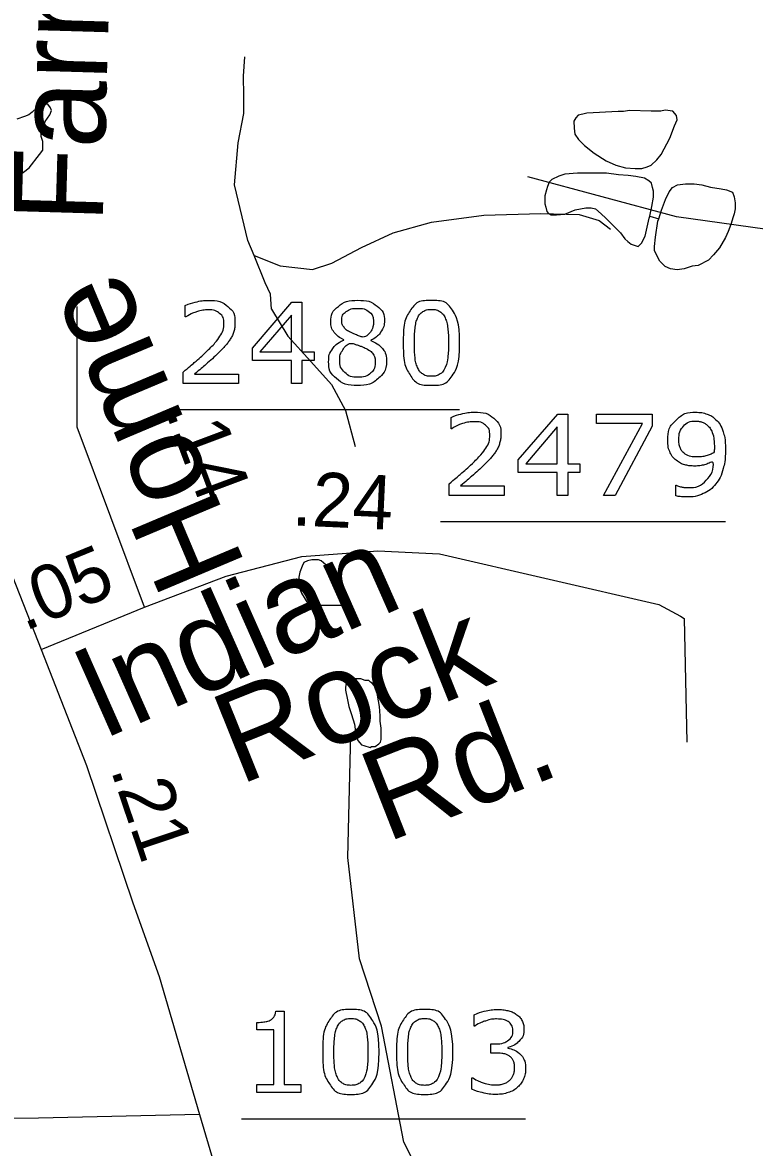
# Model space of a CAD drawing. Extents: x 2169602 to 2449496, y 721995 to 810662.
# Drawn here: x 2170483.5 to 2170523.6, y 724895.7 to 724957.3 of the extents above; entities that cross this region are included whole.
import ezdxf

# ---------------------------------------------------------------- set-up
doc = ezdxf.new("R2010")
doc.units = 0
doc.layers.add('Old_Level_1', color=7, linetype='Continuous')

msp = doc.modelspace()

# ---------------------------------------------------------------- linework, layer by layer
at = {"layer": 'Old_Level_1'}
for p, q in [((2170517.844, 724946.7), (2170518.327, 724946.56)), ((2170491.813, 724936.111), (2170507.42, 724936.111)), ((2170506.369, 724929.986), (2170521.976, 724929.986)), ((2170499.175, 724925.394), (2170501.451, 724925.406)), ((2170495.483, 724897.27), (2170511.033, 724897.27))]:
    msp.add_line(p, q, dxfattribs=at)
for points in [[(2170496.169, 724944.554), (2170495.824, 724945.368), (2170495.107, 724948.413), (2170495.298, 724950.73), (2170495.603, 724952.334), (2170495.618, 724953.308), (2170495.588, 724954.378), (2170495.627, 724954.9), (2170495.666, 724955.434)], [(2170483.24, 724948.884), (2170483.859, 724949.36), (2170484.419, 724950.075), (2170484.609, 724950.316), (2170484.614, 724950.46), (2170484.609, 724950.789), (2170484.517, 724951.073), (2170484.517, 724951.265), (2170484.604, 724951.551), (2170484.741, 724951.887), (2170484.984, 724952.264), (2170485.077, 724952.502), (2170485.028, 724952.643), (2170484.882, 724952.839), (2170484.736, 724952.832), (2170484.497, 724952.791), (2170484.273, 724952.642), (2170484.029, 724952.4), (2170483.844, 724952.253), (2170483.605, 724952.165), (2170483.176, 724952.017)], [(2170474.068, 724952.071), (2170475.311, 724949.359), (2170476.157, 724946.571), (2170477.4, 724942.042), (2170478.445, 724938.359), (2170481.553, 724930.446), (2170484.52, 724922.973)], [(2170514.389, 724952.342), (2170514.16, 724952.29), (2170513.917, 724952.24), (2170513.775, 724952.098), (2170513.683, 724951.909), (2170513.688, 724951.523), (2170513.736, 724951.197), (2170513.931, 724950.907), (2170514.258, 724950.578), (2170514.784, 724950.152), (2170515.452, 724949.733), (2170515.978, 724949.49), (2170516.509, 724949.351), (2170517.026, 724949.311), (2170517.401, 724949.313), (2170517.688, 724949.414), (2170517.917, 724949.505), (2170518.21, 724949.799), (2170518.449, 724950.08), (2170518.921, 724950.983), (2170519.194, 724951.654), (2170519.34, 724951.979), (2170519.287, 724952.218), (2170519.097, 724952.459), (2170518.668, 724952.504), (2170518.439, 724952.453), (2170517.913, 724952.456), (2170516.728, 724952.49), (2170516.387, 724952.445), (2170516.105, 724952.44), (2170514.389, 724952.342)], [(2170517.844, 724946.7), (2170517.942, 724947.226), (2170518.03, 724947.753), (2170518.034, 724948.08), (2170517.986, 724948.271), (2170517.922, 724948.511), (2170517.786, 724948.647), (2170517.547, 724948.79), (2170517.074, 724948.88), (2170516.65, 724948.925), (2170516.124, 724948.976), (2170515.461, 724949.066), (2170514.652, 724949.054), (2170513.882, 724949.054), (2170513.181, 724949.007), (2170512.849, 724948.902), (2170512.474, 724948.718), (2170512.328, 724948.575), (2170512.226, 724948.331), (2170512.187, 724948.144), (2170512.089, 724947.812), (2170512.089, 724947.388), (2170512.138, 724947.196), (2170512.191, 724946.958), (2170512.284, 724946.856), (2170512.421, 724946.769), (2170512.718, 724946.772), (2170513.186, 724946.816), (2170513.751, 724947.059), (2170514.043, 724947.111), (2170514.326, 724947.156), (2170514.618, 724947.16), (2170514.852, 724947.115), (2170515.179, 724946.833), (2170515.422, 724946.594), (2170515.803, 724946.219), (2170516.09, 724945.934), (2170516.236, 724945.787), (2170516.475, 724945.461), (2170516.626, 724945.314), (2170516.811, 724945.179), (2170517.191, 724945.035), (2170517.377, 724945.229), (2170517.571, 724945.605), (2170517.796, 724946.602), (2170517.844, 724946.7)], [(2170537.958, 724927.066), (2170536.616, 724928.543), (2170535.997, 724930.971), (2170531.835, 724930.355), (2170530.057, 724931.873), (2170529.462, 724933.288), (2170530.032, 724934.913), (2170531.811, 724936.279), (2170531.791, 724940.803), (2170525.827, 724945.757), (2170519.287, 724946.671), (2170511.163, 724948.864)], [(2170518.327, 724946.56), (2170518.468, 724947.04), (2170518.692, 724947.614), (2170518.887, 724948.038), (2170519.077, 724948.279), (2170519.355, 724948.421), (2170519.784, 724948.471), (2170520.261, 724948.476), (2170520.69, 724948.43), (2170521.158, 724948.292), (2170521.738, 724948.194), (2170522.026, 724948.151), (2170522.357, 724948.015), (2170522.445, 724947.77), (2170522.503, 724947.442), (2170522.498, 724947.106), (2170522.45, 724946.825)], [(2170496.169, 724944.554), (2170497.604, 724943.98), (2170499.374, 724943.788), (2170500.427, 724944.123), (2170502.054, 724944.985), (2170503.776, 724945.799), (2170505.881, 724946.373), (2170508.752, 724946.756), (2170511.862, 724946.852), (2170513.967, 724946.804), (2170515.067, 724946.469), (2170515.689, 724945.99)], [(2170522.45, 724946.825), (2170522.406, 724946.677), (2170522.264, 724946.255), (2170522.128, 724945.87), (2170521.982, 724945.536), (2170521.655, 724944.968), (2170521.329, 724944.583), (2170521.041, 724944.299), (2170520.476, 724944.009), (2170520.145, 724943.963), (2170519.716, 724943.816), (2170519.336, 724943.767), (2170518.96, 724943.814), (2170518.668, 724943.954), (2170518.385, 724944.238), (2170518.093, 724944.802), (2170518.093, 724945.044), (2170518.137, 724945.558), (2170518.273, 724946.424), (2170518.327, 724946.56)], [(2170497.116, 724941.61), (2170497.068, 724942.428), (2170496.781, 724943.051), (2170496.169, 724944.554)], [(2170490.171, 724925.288), (2170486.478, 724935.143), (2170486.478, 724941.764)], [(2170492.432, 724941.182), (2170492.402, 724941.182), (2170492.402, 724941.81)], [(2170499.452, 724938.792), (2170498.79, 724938.792), (2170498.79, 724937.537), (2170498.216, 724937.537), (2170498.216, 724938.792), (2170496.08, 724938.792), (2170496.08, 724939.48), (2170498.24, 724941.993), (2170498.79, 724941.993), (2170498.79, 724939.272), (2170499.452, 724939.272), (2170499.452, 724938.792)], [(2170497.116, 724941.61), (2170498.025, 724940.126), (2170499.269, 724938.737), (2170500.417, 724937.492), (2170501.183, 724936.056), (2170501.709, 724934.093)], [(2170498.216, 724939.272), (2170498.216, 724941.285), (2170496.487, 724939.272), (2170498.216, 724939.272)], [(2170501.078, 724939.916), (2170501.078, 724939.934)], [(2170502.559, 724939.91), (2170502.559, 724939.892)], [(2170495.312, 724937.537), (2170492.293, 724937.537), (2170492.293, 724938.167)], [(2170492.913, 724938.054), (2170495.312, 724938.054), (2170495.312, 724937.537)], [(2170506.988, 724935.057), (2170506.958, 724935.057), (2170506.958, 724935.684)], [(2170514.008, 724932.667), (2170513.346, 724932.667), (2170513.346, 724931.412), (2170512.771, 724931.412), (2170512.771, 724932.667), (2170510.636, 724932.667), (2170510.636, 724933.355), (2170512.795, 724935.868), (2170513.346, 724935.868), (2170513.346, 724933.147), (2170514.008, 724933.147), (2170514.008, 724932.667)], [(2170517.956, 724935.202), (2170515.943, 724931.412), (2170515.3, 724931.412), (2170517.44, 724935.344), (2170514.907, 724935.344), (2170514.907, 724935.868), (2170517.956, 724935.868), (2170517.956, 724935.202)], [(2170512.771, 724933.147), (2170512.771, 724935.159), (2170511.043, 724933.147), (2170512.771, 724933.147)], [(2170509.868, 724931.412), (2170506.849, 724931.412), (2170506.849, 724932.042)], [(2170507.469, 724931.928), (2170509.868, 724931.928), (2170509.868, 724931.412)], [(2170519.255, 724931.394), (2170519.255, 724931.968), (2170519.285, 724931.968)], [(2170490.171, 724925.288), (2170494.634, 724926.982), (2170498.788, 724928.06), (2170502.943, 724928.368), (2170506.328, 724928.214), (2170518.33, 724925.442), (2170519.505, 724924.79)], [(2170501.451, 724925.406), (2170501.334, 724925.607), (2170501.003, 724925.985), (2170500.661, 724926.596), (2170500.423, 724927.122), (2170500.281, 724927.356), (2170500.091, 724927.598), (2170499.843, 724927.828), (2170499.701, 724927.878), (2170499.56, 724927.88), (2170499.468, 724927.874), (2170499.326, 724927.877), (2170499.087, 724927.827), (2170498.897, 724927.729), (2170498.805, 724927.54), (2170498.668, 724927.205), (2170498.625, 724926.923), (2170498.581, 724926.544), (2170498.761, 724926.063), (2170499.175, 724925.394)], [(2170484.52, 724922.973), (2170490.171, 724925.288)], [(2170519.505, 724924.79), (2170519.715, 724924.672), (2170519.869, 724917.898)], [(2170484.52, 724922.973), (2170486.999, 724916.609), (2170489.536, 724909.094), (2170490.978, 724905.062), (2170493.191, 724897.497)], [(2170502.606, 724917.664), (2170502.801, 724917.664), (2170502.996, 724917.807), (2170503.088, 724917.9), (2170503.122, 724918.039), (2170503.132, 724918.328), (2170503.127, 724918.665), (2170503.079, 724919.039), (2170503.074, 724919.328), (2170503.03, 724919.846), (2170502.932, 724920.468), (2170502.879, 724920.707), (2170502.83, 724920.888), (2170502.64, 724921.13), (2170502.547, 724921.182), (2170502.45, 724921.273), (2170502.255, 724921.265), (2170502.021, 724921.357), (2170501.777, 724921.366), (2170501.583, 724921.405), (2170501.441, 724921.406), (2170501.353, 724921.411), (2170501.251, 724921.359), (2170501.212, 724921.124), (2170501.173, 724920.879), (2170501.168, 724920.745), (2170501.276, 724920.217), (2170501.363, 724919.838), (2170501.505, 724919.412), (2170501.661, 724918.887), (2170501.748, 724918.324), (2170501.851, 724917.99), (2170501.953, 724917.85), (2170502.045, 724917.749), (2170502.182, 724917.709), (2170502.518, 724917.61), (2170502.606, 724917.664)], [(2170510.464, 724883.928), (2170504.365, 724895.991), (2170503.152, 724902.331), (2170501.938, 724906.019), (2170501.3, 724911.568), (2170501.466, 724918.346)], [(2170497.355, 724903.166), (2170497.819, 724903.166), (2170497.819, 724899.15), (2170498.728, 724899.15), (2170498.728, 724898.696)], [(2170508.254, 724902.34), (2170508.224, 724902.34), (2170508.224, 724902.965)], [(2170498.728, 724898.696), (2170496.316, 724898.696), (2170496.316, 724899.15), (2170497.244, 724899.15), (2170497.244, 724902.137), (2170496.316, 724902.137), (2170496.316, 724902.544)], [(2170509.397, 724900.867), (2170509.127, 724900.867), (2170509.127, 724901.362), (2170509.336, 724901.362)], [(2170510.06, 724901.174), (2170510.06, 724901.132)], [(2170508.097, 724898.882), (2170508.097, 724899.507), (2170508.142, 724899.507)], [(2170493.191, 724897.497), (2170484.363, 724897.298), (2170470.885, 724897.198), (2170460.266, 724897.796), (2170449.473, 724897.597), (2170433.508, 724898.194), (2170421.795, 724898.443), (2170403.045, 724898.592), (2170386.259, 724898.94)], [(2170493.191, 724897.497), (2170494.46, 724893.167), (2170495.902, 724888.339)]]:
    msp.add_lwpolyline(points, dxfattribs=at)
for points in [[(2170492.293, 724938.167), (2170492.608, 724938.437), (2170492.924, 724938.706), (2170493.241, 724938.975), (2170493.514, 724939.241), (2170494.09, 724939.798), (2170494.303, 724940.125), (2170494.515, 724940.453), (2170494.515, 724940.832), (2170494.515, 724941.179), (2170494.286, 724941.375), (2170494.056, 724941.571), (2170493.645, 724941.571), (2170493.372, 724941.571), (2170493.053, 724941.475), (2170492.735, 724941.38), (2170492.432, 724941.182)], [(2170492.402, 724941.81), (2170492.615, 724941.914), (2170492.97, 724942.001), (2170493.325, 724942.088), (2170493.658, 724942.088), (2170494.344, 724942.088), (2170494.733, 724941.757), (2170495.123, 724941.427), (2170495.123, 724940.862), (2170495.123, 724940.607), (2170495.059, 724940.388), (2170494.994, 724940.168), (2170494.868, 724939.971), (2170494.752, 724939.785), (2170494.594, 724939.606), (2170494.437, 724939.426), (2170494.213, 724939.208), (2170493.892, 724938.894), (2170493.551, 724938.599), (2170493.209, 724938.305), (2170492.913, 724938.054)], [(2170501.078, 724939.934), (2170500.718, 724940.126), (2170500.546, 724940.353), (2170500.373, 724940.581), (2170500.373, 724940.922), (2170500.373, 724941.425), (2170500.787, 724941.76), (2170501.2, 724942.095), (2170501.838, 724942.095), (2170502.505, 724942.095), (2170502.903, 724941.775), (2170503.302, 724941.455), (2170503.302, 724940.961), (2170503.302, 724940.659), (2170503.113, 724940.367), (2170502.924, 724940.075), (2170502.559, 724939.91)], [(2170502.712, 724940.955), (2170502.712, 724941.275), (2170502.465, 724941.465), (2170502.218, 724941.655), (2170501.834, 724941.655), (2170501.456, 724941.655), (2170501.215, 724941.475), (2170500.974, 724941.296), (2170500.974, 724940.991), (2170500.974, 724940.775), (2170501.095, 724940.618), (2170501.216, 724940.461), (2170501.462, 724940.338), (2170501.573, 724940.284), (2170501.781, 724940.198), (2170501.989, 724940.111), (2170502.187, 724940.054), (2170502.484, 724940.251), (2170502.598, 724940.464), (2170502.712, 724940.676), (2170502.712, 724940.955)], [(2170507.42, 724939.768), (2170507.42, 724938.566), (2170507.045, 724938.004), (2170506.669, 724937.443), (2170505.88, 724937.443), (2170505.078, 724937.443), (2170504.709, 724938.012), (2170504.339, 724938.581), (2170504.339, 724939.762), (2170504.339, 724940.952), (2170504.713, 724941.52), (2170505.087, 724942.088), (2170505.88, 724942.088), (2170506.681, 724942.088), (2170507.051, 724941.511), (2170507.42, 724940.934), (2170507.42, 724939.768)], [(2170506.633, 724938.408), (2170506.738, 724938.65), (2170506.775, 724938.979), (2170506.813, 724939.307), (2170506.813, 724939.768), (2170506.813, 724940.224), (2170506.775, 724940.559), (2170506.738, 724940.895), (2170506.63, 724941.129), (2170506.526, 724941.359), (2170506.345, 724941.476), (2170506.164, 724941.593), (2170505.88, 724941.593), (2170505.599, 724941.593), (2170505.415, 724941.476), (2170505.231, 724941.359), (2170505.123, 724941.123), (2170505.021, 724940.901), (2170504.984, 724940.544), (2170504.947, 724940.188), (2170504.947, 724939.762), (2170504.947, 724939.295), (2170504.98, 724938.98), (2170505.012, 724938.665), (2170505.12, 724938.417), (2170505.219, 724938.183), (2170505.4, 724938.06), (2170505.581, 724937.937), (2170505.88, 724937.937), (2170506.161, 724937.937), (2170506.346, 724938.054), (2170506.532, 724938.171), (2170506.633, 724938.408)], [(2170503.422, 724938.779), (2170503.422, 724938.201), (2170502.971, 724937.818), (2170502.52, 724937.435), (2170501.838, 724937.435), (2170501.113, 724937.435), (2170500.683, 724937.809), (2170500.253, 724938.183), (2170500.253, 724938.767), (2170500.253, 724939.138), (2170500.469, 724939.439), (2170500.685, 724939.74), (2170501.078, 724939.916)], [(2170502.807, 724938.723), (2170502.807, 724938.998), (2170502.686, 724939.164), (2170502.564, 724939.33), (2170502.211, 724939.498), (2170502.07, 724939.563), (2170501.902, 724939.62), (2170501.734, 724939.677), (2170501.455, 724939.779), (2170501.187, 724939.632), (2170501.024, 724939.381), (2170500.861, 724939.13), (2170500.861, 724938.813), (2170500.861, 724938.409), (2170501.139, 724938.146), (2170501.418, 724937.883), (2170501.846, 724937.883), (2170502.283, 724937.883), (2170502.545, 724938.107), (2170502.807, 724938.331), (2170502.807, 724938.723)], [(2170502.559, 724939.892), (2170502.978, 724939.713), (2170503.2, 724939.449), (2170503.422, 724939.186), (2170503.422, 724938.779)], [(2170506.849, 724932.042), (2170507.164, 724932.311), (2170507.48, 724932.58), (2170507.797, 724932.85), (2170508.069, 724933.116), (2170508.645, 724933.672), (2170508.858, 724934), (2170509.071, 724934.327), (2170509.071, 724934.707), (2170509.071, 724935.054), (2170508.842, 724935.25), (2170508.612, 724935.446), (2170508.201, 724935.446), (2170507.928, 724935.446), (2170507.609, 724935.35), (2170507.291, 724935.254), (2170506.988, 724935.057)], [(2170506.958, 724935.684), (2170507.171, 724935.789), (2170507.526, 724935.876), (2170507.881, 724935.962), (2170508.213, 724935.962), (2170508.9, 724935.962), (2170509.289, 724935.632), (2170509.679, 724935.301), (2170509.679, 724934.736), (2170509.679, 724934.482), (2170509.614, 724934.262), (2170509.55, 724934.043), (2170509.424, 724933.845), (2170509.307, 724933.66), (2170509.15, 724933.48), (2170508.993, 724933.301), (2170508.768, 724933.083), (2170508.448, 724932.769), (2170508.107, 724932.474), (2170507.765, 724932.18), (2170507.469, 724931.928)], [(2170519.285, 724931.968), (2170519.372, 724931.923), (2170519.53, 724931.882), (2170519.689, 724931.841), (2170519.883, 724931.841), (2170520.544, 724931.841), (2170520.919, 724932.237), (2170521.294, 724932.634), (2170521.354, 724933.331), (2170521.076, 724933.163), (2170520.831, 724933.092), (2170520.586, 724933.02), (2170520.296, 724933.02), (2170520.021, 724933.02), (2170519.798, 724933.074), (2170519.575, 724933.127), (2170519.351, 724933.283), (2170519.088, 724933.466), (2170518.955, 724933.748), (2170518.822, 724934.029), (2170518.822, 724934.422), (2170518.822, 724935.105), (2170519.271, 724935.534), (2170519.72, 724935.962), (2170520.366, 724935.962), (2170520.689, 724935.962), (2170520.965, 724935.862), (2170521.24, 724935.762), (2170521.446, 724935.561), (2170521.701, 724935.312), (2170521.838, 724934.921), (2170521.976, 724934.53), (2170521.976, 724933.91)], [(2170521.369, 724934.041), (2170521.369, 724934.505), (2170521.273, 724934.786), (2170521.177, 724935.068), (2170521.01, 724935.224), (2170520.87, 724935.358), (2170520.708, 724935.417), (2170520.547, 724935.475), (2170520.359, 724935.475), (2170519.929, 724935.475), (2170519.679, 724935.206), (2170519.43, 724934.936), (2170519.43, 724934.448), (2170519.43, 724934.164), (2170519.51, 724933.984), (2170519.591, 724933.805), (2170519.782, 724933.67), (2170519.917, 724933.577), (2170520.078, 724933.546), (2170520.239, 724933.514), (2170520.436, 724933.514), (2170520.67, 724933.514), (2170520.909, 724933.577), (2170521.148, 724933.64), (2170521.357, 724933.76), (2170521.36, 724933.823), (2170521.364, 724933.884), (2170521.369, 724933.945), (2170521.369, 724934.041)], [(2170521.976, 724933.91), (2170521.976, 724933.326), (2170521.843, 724932.849), (2170521.71, 724932.373), (2170521.44, 724932.038), (2170521.168, 724931.696), (2170520.758, 724931.51), (2170520.348, 724931.324), (2170519.794, 724931.324), (2170519.638, 724931.324), (2170519.501, 724931.341), (2170519.363, 724931.358), (2170519.255, 724931.394)], [(2170496.316, 724902.544), (2170496.505, 724902.544), (2170496.72, 724902.575), (2170496.936, 724902.607), (2170497.047, 724902.667), (2170497.184, 724902.741), (2170497.264, 724902.857), (2170497.343, 724902.972), (2170497.355, 724903.166)], [(2170503.014, 724900.927), (2170503.014, 724899.725), (2170502.639, 724899.163), (2170502.263, 724898.601), (2170501.473, 724898.601), (2170500.672, 724898.601), (2170500.302, 724899.17), (2170499.933, 724899.74), (2170499.933, 724900.921), (2170499.933, 724902.11), (2170500.307, 724902.678), (2170500.681, 724903.246), (2170501.473, 724903.246), (2170502.275, 724903.246), (2170502.645, 724902.669), (2170503.014, 724902.092), (2170503.014, 724900.927)], [(2170502.227, 724899.566), (2170502.332, 724899.809), (2170502.369, 724900.137), (2170502.406, 724900.465), (2170502.406, 724900.927), (2170502.406, 724901.382), (2170502.369, 724901.718), (2170502.332, 724902.053), (2170502.224, 724902.287), (2170502.119, 724902.518), (2170501.938, 724902.635), (2170501.758, 724902.751), (2170501.473, 724902.751), (2170501.192, 724902.751), (2170501.008, 724902.635), (2170500.824, 724902.518), (2170500.717, 724902.281), (2170500.615, 724902.059), (2170500.578, 724901.703), (2170500.54, 724901.346), (2170500.54, 724900.921), (2170500.54, 724900.453), (2170500.573, 724900.138), (2170500.606, 724899.824), (2170500.714, 724899.575), (2170500.813, 724899.341), (2170500.993, 724899.219), (2170501.174, 724899.096), (2170501.473, 724899.096), (2170501.755, 724899.096), (2170501.94, 724899.213), (2170502.125, 724899.329), (2170502.227, 724899.566)], [(2170507.052, 724900.927), (2170507.052, 724899.725), (2170506.677, 724899.163), (2170506.302, 724898.601), (2170505.512, 724898.601), (2170504.71, 724898.601), (2170504.341, 724899.17), (2170503.971, 724899.74), (2170503.971, 724900.921), (2170503.971, 724902.11), (2170504.345, 724902.678), (2170504.719, 724903.246), (2170505.512, 724903.246), (2170506.314, 724903.246), (2170506.683, 724902.669), (2170507.052, 724902.092), (2170507.052, 724900.927)], [(2170506.266, 724899.566), (2170506.37, 724899.809), (2170506.408, 724900.137), (2170506.445, 724900.465), (2170506.445, 724900.927), (2170506.445, 724901.382), (2170506.408, 724901.718), (2170506.37, 724902.053), (2170506.262, 724902.287), (2170506.158, 724902.518), (2170505.977, 724902.635), (2170505.796, 724902.751), (2170505.512, 724902.751), (2170505.231, 724902.751), (2170505.047, 724902.635), (2170504.863, 724902.518), (2170504.755, 724902.281), (2170504.654, 724902.059), (2170504.616, 724901.703), (2170504.579, 724901.346), (2170504.579, 724900.921), (2170504.579, 724900.453), (2170504.612, 724900.138), (2170504.645, 724899.824), (2170504.752, 724899.575), (2170504.851, 724899.341), (2170505.032, 724899.219), (2170505.213, 724899.096), (2170505.512, 724899.096), (2170505.793, 724899.096), (2170505.978, 724899.213), (2170506.164, 724899.329), (2170506.266, 724899.566)], [(2170508.224, 724902.965), (2170508.437, 724903.07), (2170508.792, 724903.158), (2170509.147, 724903.246), (2170509.48, 724903.246), (2170509.806, 724903.246), (2170510.055, 724903.186), (2170510.304, 724903.126), (2170510.504, 724902.995), (2170510.72, 724902.851), (2170510.831, 724902.647), (2170510.942, 724902.444), (2170510.942, 724902.171), (2170510.942, 724901.8), (2170510.679, 724901.523), (2170510.417, 724901.246), (2170510.06, 724901.174)], [(2170509.336, 724901.362), (2170509.792, 724901.362), (2170510.063, 724901.552), (2170510.334, 724901.743), (2170510.334, 724902.109), (2170510.334, 724902.271), (2170510.265, 724902.392), (2170510.196, 724902.514), (2170510.074, 724902.592), (2170509.945, 724902.67), (2170509.798, 724902.7), (2170509.651, 724902.73), (2170509.465, 724902.73), (2170509.18, 724902.73), (2170508.86, 724902.628), (2170508.539, 724902.526), (2170508.254, 724902.34)], [(2170510.06, 724901.132), (2170510.204, 724901.108), (2170510.389, 724901.032), (2170510.575, 724900.956), (2170510.704, 724900.842)], [(2170510.704, 724900.842), (2170510.847, 724900.713), (2170510.94, 724900.518), (2170511.033, 724900.324), (2170511.033, 724900.015), (2170511.033, 724899.709), (2170510.922, 724899.455), (2170510.811, 724899.2), (2170510.611, 724899.011), (2170510.386, 724898.802), (2170510.083, 724898.701), (2170509.779, 724898.601), (2170509.417, 724898.601), (2170509.046, 724898.601), (2170508.687, 724898.689), (2170508.328, 724898.777), (2170508.097, 724898.882)], [(2170508.142, 724899.507), (2170508.397, 724899.339), (2170508.741, 724899.228), (2170509.086, 724899.117), (2170509.407, 724899.117), (2170509.595, 724899.117), (2170509.808, 724899.181), (2170510.021, 724899.244), (2170510.153, 724899.367), (2170510.29, 724899.499), (2170510.358, 724899.658), (2170510.425, 724899.817), (2170510.425, 724900.06), (2170510.425, 724900.3), (2170510.349, 724900.458), (2170510.272, 724900.615), (2170510.137, 724900.705), (2170510.002, 724900.798), (2170509.81, 724900.833), (2170509.618, 724900.867), (2170509.397, 724900.867)]]:
    msp.add_open_spline(points, degree=3, dxfattribs=at)

# ---------------------------------------------------------------- texts
for s, height, rotation, p in [('Farm', 5, 88.3166, (2170487.877, 724946.291)), ('Home', 5, 112.86092, (2170495.744, 724927.541)), ('.14', 2.9707, 290.54351, (2170491.297, 724936.013)), ('.24', 2.9707, 357.39545, (2170498.203, 724929.773)), ('.05', 2.9707, 22.28154, (2170483.605, 724923.954)), ('Indian', 5, 23.90315, (2170487.835, 724917.997)), ('Rock', 5, 21.89343, (2170495.367, 724915.524)), ('Rd.', 5, 21.43607, (2170503.41, 724912.379)), ('.21', 2.9707, 288.65014, (2170488.307, 724916.391))]:
    msp.add_text(s, height=height, rotation=rotation, dxfattribs=at).set_placement(p)

doc.saveas('drawing.dxf')
